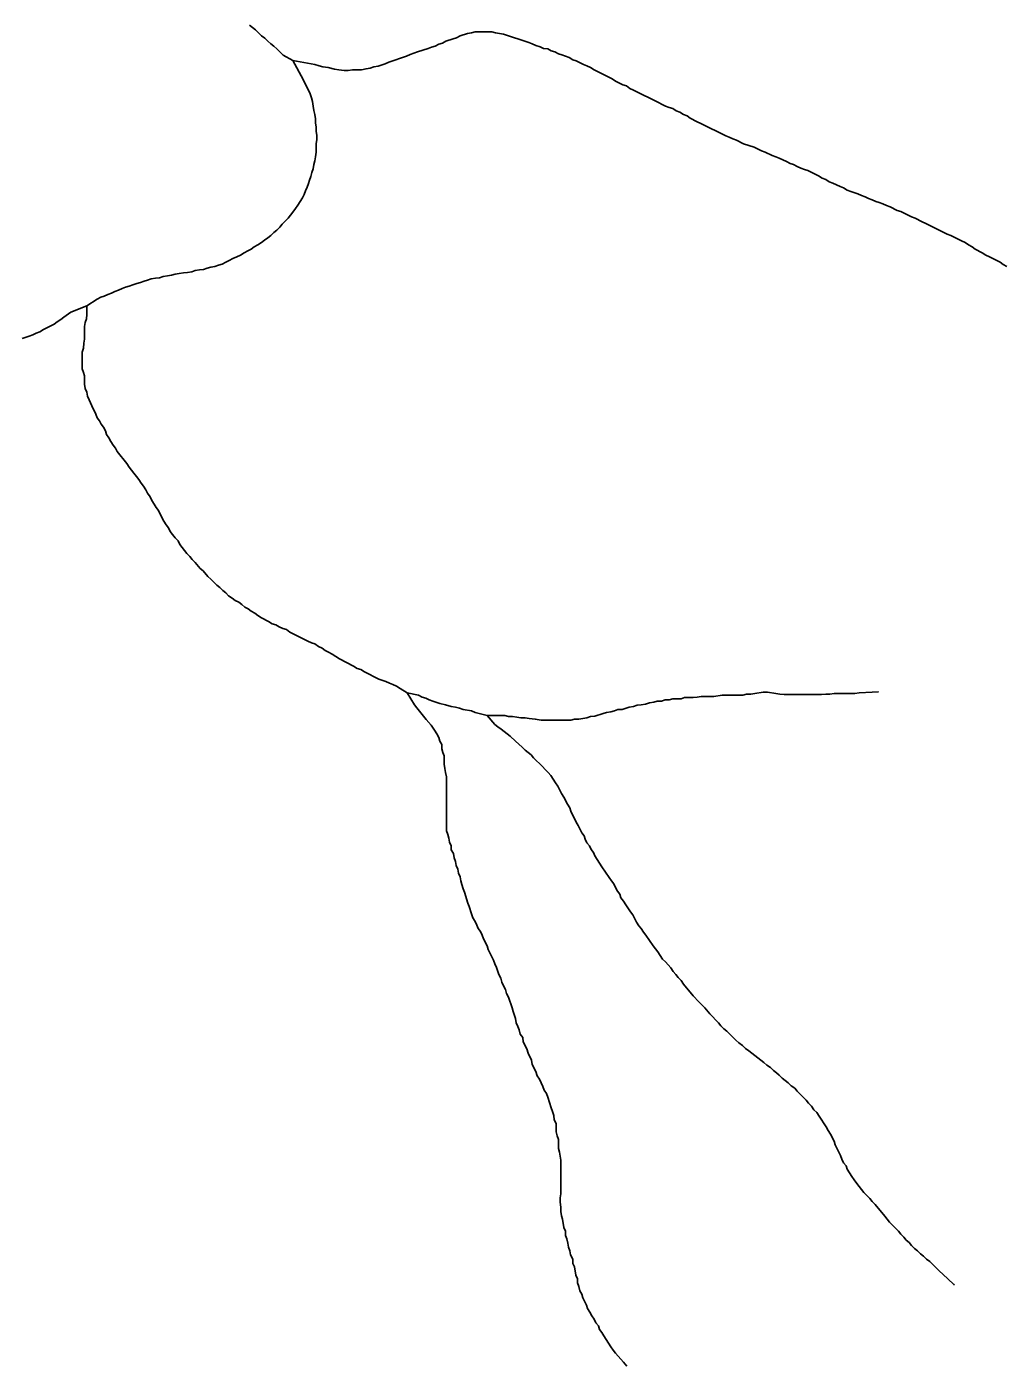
# Model space of a CAD drawing. Extents: x 652.3 to 678, y 7316.9 to 7344.9.
# Drawn here: x 668.136 to 669.444, y 7320.739 to 7322.528 of the extents above; entities that cross this region are included whole.
import ezdxf

# ---------------------------------------------------------------- set-up
doc = ezdxf.new("R2010")
doc.units = 0
doc.header["$LTSCALE"] = 0.032
doc.layers.add('7', color=7, linetype='Continuous', lineweight=25)

msp = doc.modelspace()

# ---------------------------------------------------------------- linework, layer by layer
at = {"layer": '7'}
msp.add_line((668.4785, 7322.4905), (668.4916, 7322.4836), dxfattribs=at)
for points in [[(668.4335, 7322.5306), (668.4375, 7322.5274), (668.4414, 7322.5242), (668.4454, 7322.5202), (668.4494, 7322.5163), (668.4542, 7322.5131), (668.4582, 7322.5091)], [(668.7303, 7322.5202), (668.7247, 7322.5194), (668.7152, 7322.5163), (668.7104, 7322.5139), (668.7056, 7322.5123), (668.6961, 7322.5091), (668.6913, 7322.5067), (668.6865, 7322.5051), (668.6817, 7322.5027), (668.677, 7322.5011), (668.6722, 7322.4996), (668.6579, 7322.4948), (668.6531, 7322.4932), (668.6483, 7322.4916), (668.6435, 7322.4892), (668.634, 7322.486), (668.6292, 7322.4844), (668.6197, 7322.4812), (668.6149, 7322.4789), (668.6054, 7322.4757), (668.5998, 7322.4749), (668.595, 7322.4733), (668.5894, 7322.4725), (668.5831, 7322.4709), (668.5711, 7322.4709), (668.5656, 7322.4701), (668.56, 7322.4701), (668.5528, 7322.4709), (668.5473, 7322.4717), (668.5385, 7322.4741), (668.5314, 7322.4749), (668.5266, 7322.4765), (668.521, 7322.4781), (668.4916, 7322.4836)], [(669.4456, 7322.2083), (669.4408, 7322.2107), (669.4368, 7322.2139), (669.4225, 7322.2211), (669.4178, 7322.2234), (669.413, 7322.2266), (669.4034, 7322.2314), (669.3995, 7322.2346), (669.3947, 7322.237), (669.3899, 7322.2402), (669.3851, 7322.2425), (669.3708, 7322.2497), (669.366, 7322.2513), (669.3374, 7322.2656), (669.3326, 7322.268), (669.3231, 7322.2728), (669.3183, 7322.2744), (669.304, 7322.2815), (669.2992, 7322.2831), (669.2896, 7322.2879), (669.2849, 7322.2895), (669.2801, 7322.2919), (669.2753, 7322.2935), (669.2705, 7322.2951), (669.2658, 7322.2974), (669.261, 7322.299), (669.2562, 7322.3014), (669.2515, 7322.303), (669.2467, 7322.3054), (669.2371, 7322.3086), (669.2324, 7322.3102), (669.2276, 7322.3134), (669.2228, 7322.315), (669.2133, 7322.3197), (669.2085, 7322.3213), (669.2037, 7322.3245), (669.1989, 7322.3261), (669.1942, 7322.3293), (669.1894, 7322.3317), (669.1798, 7322.3364), (669.1751, 7322.338), (669.1703, 7322.3396), (669.1655, 7322.342), (669.1607, 7322.3444), (669.156, 7322.346), (669.1512, 7322.3484), (669.1464, 7322.3508), (669.1416, 7322.3531), (669.1369, 7322.3547), (669.1321, 7322.3563), (669.1226, 7322.3611), (669.1178, 7322.3627), (669.1082, 7322.3675), (669.0939, 7322.3722), (669.0844, 7322.377), (669.0796, 7322.3786), (669.0748, 7322.381), (669.07, 7322.3826), (669.0366, 7322.3993), (669.0318, 7322.4017), (669.0223, 7322.4065), (669.0183, 7322.4096), (669.0135, 7322.4112), (669.0088, 7322.4144), (669.004, 7322.416), (668.9992, 7322.4192), (668.9944, 7322.4208), (668.9897, 7322.4224), (668.9849, 7322.4248), (668.9801, 7322.4271), (668.9467, 7322.4439), (668.9419, 7322.4462), (668.9372, 7322.4494), (668.9324, 7322.451), (668.9228, 7322.4558), (668.9181, 7322.459), (668.8942, 7322.4709), (668.8894, 7322.4741), (668.8846, 7322.4765), (668.8799, 7322.4781), (668.8703, 7322.4828), (668.8655, 7322.4844), (668.8608, 7322.4876), (668.8512, 7322.4908), (668.8464, 7322.4924), (668.8417, 7322.4948), (668.8369, 7322.4964), (668.8321, 7322.4988), (668.8266, 7322.4996), (668.8218, 7322.5019), (668.8162, 7322.5035), (668.8114, 7322.5059), (668.8067, 7322.5075), (668.7923, 7322.5123), (668.7876, 7322.5139), (668.7732, 7322.5186), (668.7621, 7322.5202), (668.7573, 7322.5218), (668.7351, 7322.5218), (668.7303, 7322.5202)], [(668.4582, 7322.5091), (668.4621, 7322.5059), (668.4661, 7322.5027), (668.4701, 7322.4988), (668.4741, 7322.4948), (668.478, 7322.4908), (668.4785, 7322.4905)], [(668.4916, 7322.4836), (668.5051, 7322.4582), (668.5099, 7322.4486), (668.5123, 7322.4439), (668.5146, 7322.4391), (668.5162, 7322.4335), (668.5178, 7322.4287), (668.5186, 7322.4224), (668.5194, 7322.4168), (668.521, 7322.4112), (668.5218, 7322.4057), (668.5218, 7322.4001), (668.5226, 7322.3945), (668.5226, 7322.3889), (668.5234, 7322.3834), (668.5234, 7322.3778), (668.5226, 7322.3722), (668.5226, 7322.3667), (668.5226, 7322.3611), (668.5218, 7322.3547), (668.521, 7322.3492), (668.5194, 7322.3444), (668.5186, 7322.3388), (668.517, 7322.334), (668.5154, 7322.3285), (668.5139, 7322.3237), (668.5123, 7322.3189), (668.5107, 7322.3142), (668.5083, 7322.3094), (668.5067, 7322.3046), (668.5043, 7322.2998), (668.5011, 7322.2951), (668.4979, 7322.2903), (668.4948, 7322.2855), (668.4916, 7322.2807), (668.4884, 7322.2768), (668.4852, 7322.2728), (668.4812, 7322.2688), (668.4772, 7322.2648), (668.4741, 7322.2608), (668.4701, 7322.2569), (668.4661, 7322.2537), (668.4621, 7322.2497), (668.4582, 7322.2465), (668.4534, 7322.2433), (668.4494, 7322.2402), (668.4446, 7322.237), (668.4399, 7322.2346), (668.4359, 7322.2314), (668.4311, 7322.229), (668.4263, 7322.2266), (668.4216, 7322.2234), (668.4168, 7322.2211), (668.4112, 7322.2187), (668.4064, 7322.2163), (668.4017, 7322.2139), (668.3969, 7322.2115), (668.3921, 7322.2099), (668.3873, 7322.2083), (668.3818, 7322.2075), (668.377, 7322.2059), (668.3722, 7322.2044), (668.3666, 7322.2036), (668.3611, 7322.2028), (668.3563, 7322.2012), (668.3507, 7322.2004), (668.3452, 7322.1996), (668.3396, 7322.1988), (668.334, 7322.198), (668.3293, 7322.1964), (668.3237, 7322.1956), (668.3181, 7322.1948), (668.3133, 7322.1932), (668.3078, 7322.1924), (668.3022, 7322.1916), (668.2974, 7322.19), (668.2926, 7322.1884), (668.2879, 7322.1868), (668.2831, 7322.1853), (668.2775, 7322.1837), (668.2728, 7322.1821), (668.268, 7322.1805), (668.2632, 7322.1789), (668.2584, 7322.1765), (668.2537, 7322.1749), (668.2489, 7322.1725), (668.2441, 7322.1709), (668.2393, 7322.1685), (668.2346, 7322.167), (668.2298, 7322.1646), (668.2163, 7322.1558)], [(668.2163, 7322.1558), (668.1948, 7322.1471), (668.1852, 7322.1407), (668.1813, 7322.1375), (668.1765, 7322.1343), (668.1725, 7322.1311), (668.1582, 7322.124), (668.1534, 7322.1208), (668.1486, 7322.1192), (668.1439, 7322.1168), (668.1391, 7322.1152), (668.1295, 7322.1121)], [(668.2131, 7322.1113), (668.2131, 7322.128), (668.2139, 7322.1335), (668.2155, 7322.1383), (668.2163, 7322.1439), (668.2163, 7322.1558)], [(668.6443, 7321.6386), (668.6348, 7321.6442), (668.63, 7321.6474), (668.6252, 7321.6498), (668.6205, 7321.6513), (668.6157, 7321.6537), (668.6062, 7321.6569), (668.5871, 7321.6665), (668.5823, 7321.6696), (668.5775, 7321.6712), (668.5727, 7321.6744), (668.5536, 7321.684), (668.5489, 7321.6872), (668.5441, 7321.6903), (668.5393, 7321.6927), (668.5345, 7321.6951), (668.5306, 7321.6983), (668.5258, 7321.7007), (668.521, 7321.7039), (668.5162, 7321.7055), (668.5115, 7321.7078), (668.4876, 7321.7198), (668.4828, 7321.723), (668.478, 7321.7246), (668.4733, 7321.7269), (668.4685, 7321.7293), (668.4637, 7321.7309), (668.4589, 7321.7341), (668.4494, 7321.7389), (668.4446, 7321.7421), (668.4406, 7321.7452), (668.4359, 7321.7476), (668.4319, 7321.7508), (668.4271, 7321.7532), (668.4231, 7321.7564), (668.4192, 7321.7596), (668.4144, 7321.7619), (668.4104, 7321.7651), (668.4056, 7321.7683), (668.4017, 7321.7723), (668.3977, 7321.7755), (668.3937, 7321.7795), (668.3897, 7321.7826), (668.3818, 7321.7906), (668.3778, 7321.7938), (668.3714, 7321.8017), (668.3674, 7321.8049), (668.3611, 7321.8129), (668.3571, 7321.8169), (668.3539, 7321.8208), (668.3499, 7321.8248), (668.3468, 7321.8288), (668.3436, 7321.8328), (668.3404, 7321.8367), (668.338, 7321.8415), (668.334, 7321.8455), (668.3308, 7321.8503), (668.3277, 7321.8542), (668.3253, 7321.859), (668.3221, 7321.863), (668.3189, 7321.8678), (668.3141, 7321.8773), (668.3117, 7321.8821), (668.3086, 7321.8861), (668.3062, 7321.8908), (668.303, 7321.8956), (668.3006, 7321.9004), (668.2974, 7321.9052), (668.295, 7321.9099), (668.2919, 7321.9147), (668.2887, 7321.9187), (668.2855, 7321.9235), (668.2823, 7321.9275), (668.2791, 7321.9322), (668.2728, 7321.9402), (668.2696, 7321.945), (668.2568, 7321.9609), (668.2545, 7321.9656), (668.2513, 7321.9696), (668.2481, 7321.9744), (668.2457, 7321.9792), (668.2425, 7321.9839), (668.2409, 7321.9887), (668.2385, 7321.9935), (668.2354, 7321.9975), (668.233, 7322.0022), (668.2298, 7322.0062), (668.2282, 7322.011), (668.2226, 7322.0221), (668.2194, 7322.0301), (668.2171, 7322.0349), (668.2163, 7322.0404), (668.2139, 7322.0452), (668.2131, 7322.0508), (668.2131, 7322.0619), (668.2115, 7322.0667), (668.2099, 7322.0715), (668.2099, 7322.0937), (668.2115, 7322.0993), (668.2123, 7322.1057), (668.2131, 7322.1113)], [(668.6443, 7321.6386), (668.6539, 7321.6227), (668.6571, 7321.6187), (668.6698, 7321.6028), (668.6762, 7321.5956), (668.6809, 7321.5885), (668.6841, 7321.5837), (668.6865, 7321.5789), (668.6881, 7321.5742), (668.6905, 7321.5694), (668.6905, 7321.5638), (668.6921, 7321.559), (668.6937, 7321.5543), (668.6937, 7321.5431), (668.6945, 7321.5376), (668.6953, 7321.532), (668.6969, 7321.5264), (668.6969, 7321.454), (668.6984, 7321.4492), (668.7, 7321.4445), (668.7008, 7321.4389), (668.7032, 7321.4341), (668.7032, 7321.4286), (668.7064, 7321.4238), (668.7072, 7321.4182), (668.7088, 7321.4134), (668.7096, 7321.4079), (668.712, 7321.4031), (668.7128, 7321.3975), (668.7152, 7321.3927)], [(668.6443, 7321.6386), (668.6595, 7321.6354), (668.6642, 7321.633), (668.669, 7321.6315), (668.6738, 7321.6291), (668.6786, 7321.6275), (668.6881, 7321.6243), (668.6953, 7321.6227), (668.7032, 7321.6203), (668.7088, 7321.6195), (668.7144, 7321.6179), (668.7191, 7321.6163), (668.7303, 7321.6147), (668.7351, 7321.6124), (668.7406, 7321.6108), (668.751, 7321.6084)], [(668.751, 7321.6084), (668.7637, 7321.6084), (668.7748, 7321.6084), (668.7796, 7321.6068), (668.7852, 7321.6068), (668.7907, 7321.606), (668.7963, 7321.6052), (668.8019, 7321.6052), (668.8075, 7321.6044), (668.8154, 7321.6036), (668.8234, 7321.602), (668.8632, 7321.602), (668.8679, 7321.6036), (668.8735, 7321.6036), (668.8791, 7321.6044), (668.8846, 7321.6052), (668.8894, 7321.6068), (668.895, 7321.6076), (668.9061, 7321.6108), (668.9109, 7321.6124), (668.9165, 7321.6132), (668.9212, 7321.6147), (668.926, 7321.6163), (668.9316, 7321.6163), (668.9411, 7321.6195), (668.9467, 7321.6203), (668.9515, 7321.6219), (668.957, 7321.6227), (668.9626, 7321.6235), (668.9682, 7321.6251), (668.9738, 7321.6259), (668.9785, 7321.6275), (668.9841, 7321.6275), (668.9889, 7321.6291), (668.9944, 7321.6291), (668.9992, 7321.6307), (669.0104, 7321.6307), (669.0151, 7321.6323), (669.0263, 7321.6323), (669.0318, 7321.633), (669.0374, 7321.6338), (669.0541, 7321.6338), (669.0653, 7321.6354), (669.0931, 7321.6354), (669.0979, 7321.637), (669.1035, 7321.637), (669.109, 7321.6378), (669.1202, 7321.6394), (669.1257, 7321.6394), (669.1369, 7321.6378), (669.1424, 7321.637), (669.148, 7321.6362), (669.1981, 7321.6362), (669.2037, 7321.637), (669.2093, 7321.637), (669.2149, 7321.6378), (669.2427, 7321.6378), (669.2483, 7321.6386), (669.2658, 7321.6394), (669.2737, 7321.6398), (669.2741, 7321.6398)], [(668.751, 7321.6084), (668.7613, 7321.5964), (668.7653, 7321.5933), (668.7701, 7321.5901), (668.774, 7321.5869), (668.778, 7321.5837), (668.782, 7321.5805), (668.7892, 7321.5742), (668.7979, 7321.5662), (668.8019, 7321.5622), (668.8059, 7321.559), (668.8098, 7321.5559), (668.813, 7321.5519), (668.825, 7321.54), (668.8289, 7321.536), (668.8329, 7321.532), (668.8361, 7321.528), (668.8393, 7321.5232), (668.8425, 7321.5185), (668.8457, 7321.5137), (668.8504, 7321.5041), (668.8536, 7321.4994), (668.8584, 7321.4898), (668.8616, 7321.485), (668.8632, 7321.4803), (668.8703, 7321.466), (668.8727, 7321.4612), (668.8775, 7321.4516), (668.8807, 7321.4477), (668.8823, 7321.4429), (668.8846, 7321.4381), (668.8878, 7321.4341), (668.8902, 7321.4293), (668.8934, 7321.4254), (668.895, 7321.4206), (668.9014, 7321.411), (668.9045, 7321.4063), (668.9141, 7321.392), (668.9173, 7321.3872)], [(668.7152, 7321.3927), (668.716, 7321.3872), (668.7175, 7321.3824), (668.7191, 7321.3768), (668.7207, 7321.3721), (668.7255, 7321.3577), (668.7271, 7321.353), (668.7303, 7321.3434), (668.7319, 7321.3378), (668.7351, 7321.3331), (668.7374, 7321.3283), (668.739, 7321.3235), (668.7422, 7321.3195), (668.7446, 7321.3148), (668.7462, 7321.31), (668.751, 7321.3004), (668.7526, 7321.2957), (668.7597, 7321.2814), (668.7613, 7321.2766), (668.7637, 7321.2718), (668.7669, 7321.2623), (668.7693, 7321.2575), (668.7709, 7321.2519), (668.7732, 7321.2471), (668.7756, 7321.2424), (668.7772, 7321.2368), (668.7796, 7321.232), (668.7844, 7321.2177), (668.786, 7321.2129), (668.7892, 7321.2034), (668.79, 7321.1978), (668.7923, 7321.193), (668.7939, 7321.1883), (668.7955, 7321.1827), (668.7987, 7321.1779), (668.7995, 7321.1723), (668.8043, 7321.1628), (668.8059, 7321.1572), (668.8106, 7321.1477), (668.8114, 7321.1421), (668.8162, 7321.1326), (668.8178, 7321.127), (668.821, 7321.1222), (668.8234, 7321.1174), (668.8258, 7321.1127), (668.8274, 7321.1079), (668.8305, 7321.1031), (668.8321, 7321.0983), (668.8369, 7321.084), (668.8385, 7321.0792), (668.8401, 7321.0737), (668.8409, 7321.0681), (668.8433, 7321.0633), (668.8433, 7321.0522), (668.8449, 7321.0466), (668.8464, 7321.0418), (668.8464, 7321.0299), (668.848, 7321.0251), (668.8488, 7321.0196), (668.8496, 7321.014), (668.8496, 7320.9694), (668.8488, 7320.9639), (668.8488, 7320.9583), (668.8496, 7320.9511), (668.8496, 7320.9456), (668.8504, 7320.94), (668.852, 7320.9352), (668.8536, 7320.9241), (668.856, 7320.9193), (668.856, 7320.9137), (668.8576, 7320.909), (668.8592, 7320.9034), (668.86, 7320.8978), (668.8616, 7320.8931), (668.8624, 7320.8875), (668.8655, 7320.8819), (668.8655, 7320.8763), (668.8679, 7320.8716), (668.8695, 7320.8604), (668.8719, 7320.8557), (668.8719, 7320.8501), (668.8735, 7320.8453), (668.8751, 7320.8397), (668.8775, 7320.835), (668.8791, 7320.8302), (668.8838, 7320.8206), (668.8854, 7320.8159), (668.8886, 7320.8111), (668.891, 7320.8063), (668.8942, 7320.8016), (668.8966, 7320.7968), (668.8998, 7320.7928), (668.9014, 7320.788), (668.9045, 7320.784), (668.9069, 7320.7793), (668.9133, 7320.7697), (668.9165, 7320.765), (668.9197, 7320.7602), (668.9228, 7320.7562), (668.9332, 7320.7443), (668.9379, 7320.7389)], [(668.9173, 7321.3872), (668.9204, 7321.3832), (668.9228, 7321.3784), (668.9252, 7321.3737), (668.9284, 7321.3697), (668.93, 7321.3649), (668.9332, 7321.3601), (668.9364, 7321.3554), (668.9427, 7321.3458), (668.9459, 7321.3418), (668.9507, 7321.3323), (668.9539, 7321.3275), (668.957, 7321.3235), (668.9602, 7321.3187), (668.9634, 7321.3148), (668.973, 7321.3004), (668.9793, 7321.2925), (668.9825, 7321.2877), (668.9857, 7321.2829), (668.9897, 7321.279), (668.9929, 7321.275), (668.9968, 7321.271), (669, 7321.2662), (669.0032, 7321.2623), (669.0064, 7321.2583), (669.0104, 7321.2543), (669.0135, 7321.2495), (669.0263, 7321.2336), (669.0342, 7321.2257), (669.0382, 7321.2217), (669.0422, 7321.2177), (669.0486, 7321.2097), (669.0605, 7321.1978), (669.0637, 7321.1938), (669.0676, 7321.1898), (669.0716, 7321.1867), (669.0836, 7321.1747), (669.0875, 7321.1708), (669.0923, 7321.1676), (669.0963, 7321.1636), (669.1011, 7321.1604), (669.105, 7321.1572), (669.109, 7321.154), (669.113, 7321.1509), (669.117, 7321.1477), (669.121, 7321.1445), (669.1249, 7321.1413), (669.1297, 7321.1381), (669.1337, 7321.1341), (669.1377, 7321.131), (669.1416, 7321.1278), (669.1456, 7321.1238), (669.1496, 7321.1206), (669.1536, 7321.1174), (669.1576, 7321.1135), (669.1623, 7321.1103), (669.1655, 7321.1063), (669.1735, 7321.0983), (669.1775, 7321.0944), (669.1806, 7321.0904), (669.1846, 7321.0864), (669.1878, 7321.0816), (669.1918, 7321.0777), (669.195, 7321.0729), (669.2045, 7321.0586), (669.2069, 7321.0538), (669.2101, 7321.049), (669.2149, 7321.0395), (669.2164, 7321.0347), (669.2236, 7321.0204), (669.2252, 7321.0156), (669.2276, 7321.0108), (669.2308, 7321.0068), (669.2324, 7321.0021), (669.2387, 7320.9925), (669.2419, 7320.9877), (669.2451, 7320.983), (669.2546, 7320.971), (669.2586, 7320.9671), (669.2626, 7320.9631), (669.2658, 7320.9591), (669.2698, 7320.9551), (669.2825, 7320.9392), (669.2857, 7320.9352), (669.2889, 7320.9312), (669.3008, 7320.9193), (669.304, 7320.9153), (669.3079, 7320.9114), (669.3111, 7320.9074), (669.3151, 7320.9042), (669.3183, 7320.9002), (669.3223, 7320.8962), (669.3262, 7320.8931), (669.3302, 7320.8891), (669.3342, 7320.8859), (669.3382, 7320.8819), (669.343, 7320.8787), (669.3549, 7320.8668), (669.3668, 7320.8557), (669.375, 7320.8481), (669.3756, 7320.8475)]]:
    msp.add_lwpolyline(points, dxfattribs=at)

doc.saveas('drawing.dxf')
